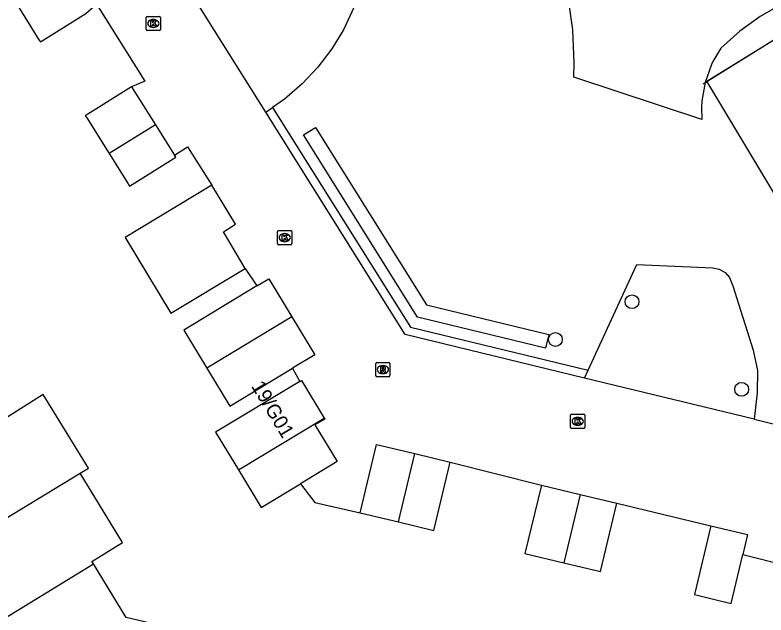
# Model space of a CAD drawing. Extents: x 157767 to 159171, y 387842 to 389425.
# Drawn here: x 158641.5 to 158694.5, y 388182 to 388224.4 of the extents above; entities that cross this region are included whole.
import ezdxf

# ---------------------------------------------------------------- set-up
doc = ezdxf.new("R2010")
doc.units = 0
for name, color, linetype in [('IMGEO_Boom', 7, 'Continuous'), ('IMGEO_Groenvoorziening', 7, 'Continuous'), ('IMGEO_Haag', 7, 'Continuous'), ('IMGEO_Hek', 7, 'Continuous'), ('IMGEO_Kolk', 7, 'Continuous'), ('IMGEO_Pand', 7, 'Continuous'), ('IMGEO_Pand_nummerreeks', 7, 'Continuous'), ('IMGEO_Rijbaan_lokaal_open', 7, 'Continuous'), ('IMGEO_Rioolput', 7, 'Continuous'), ('IMGEO_Waterloop', 7, 'Continuous')]:
    doc.layers.add(name, color=color, linetype=linetype)

msp = doc.modelspace()

# ---------------------------------------------------------------- linework, layer by layer
at = {"layer": 'IMGEO_Boom'}
for centre in [(158685.09, 388204.134), (158679.683, 388201.471), (158692.828, 388197.949)]:
    msp.add_circle(centre, 0.489, dxfattribs=at)
at = {"layer": 'IMGEO_Groenvoorziening'}
for points in [[(158703.31, 388227.592), (158696.948, 388225.74), (158695.695, 388225.17), (158694.143, 388224.283), (158692.693, 388223.239), (158691.36, 388222.049), (158690.806, 388221.09), (158690.705, 388220.874), (158690.254, 388219.607), (158690.026, 388218.319), (158689.995, 388217.851), (158690.009, 388217.011), (158680.977, 388219.987), (158681.012, 388220.999), (158680.917, 388223.344), (158680.577, 388225.666), (158681.986, 388226.481), (158687.931, 388229.921), (158693.786, 388233.308), (158694.312, 388234.652), (158698.397, 388235.426)], [(158665.462, 388224.902), (158664.753, 388223.391), (158663.908, 388221.997), (158662.923, 388220.699), (158661.807, 388219.511), (158660.573, 388218.447), (158659.727, 388217.86)], [(158698.722, 388224.866), (158711.348, 388203.782), (158703.022, 388198.592), (158690.381, 388219.701), (158698.722, 388224.866)], [(158681.993, 388199.298), (158685.427, 388206.763), (158690.786, 388206.53), (158691.252, 388206.429), (158691.664, 388206.189), (158691.981, 388205.834), (158692.204, 388205.255), (158693.636, 388200.716), (158693.942, 388199.289), (158693.93, 388197.705), (158693.717, 388195.835)]]:
    msp.add_lwpolyline(points, dxfattribs=at)
at = {"layer": 'IMGEO_Haag'}
for points in [[(158659.234, 388217.517), (158659.727, 388217.86)], [(158659.727, 388217.86), (158669.449, 388202.342), (158681.993, 388199.298)], [(158681.737, 388198.743), (158681.993, 388199.298)]]:
    msp.add_lwpolyline(points, dxfattribs=at)
at = {"layer": 'IMGEO_Hek'}
for points in [[(158690.254, 388219.607), (158698.719, 388224.898)], [(158690.12, 388219.523), (158690.254, 388219.607)]]:
    msp.add_lwpolyline(points, dxfattribs=at)
at = {"layer": 'IMGEO_Kolk'}
for p, q in [((158650.806, 388223.357), (158650.806, 388224.209)), ((158650.881, 388224.283), (158651.733, 388224.283)), ((158651.807, 388224.209), (158651.807, 388223.357)), ((158651.294, 388224.063), (158651.319, 388224.063)), ((158651.733, 388223.283), (158650.881, 388223.283)), ((158651.317, 388223.503), (158651.292, 388223.503)), ((158660.076, 388208.237), (158660.076, 388209.089)), ((158660.151, 388209.163), (158661.003, 388209.163)), ((158660.564, 388208.943), (158660.589, 388208.943)), ((158661.077, 388209.089), (158661.077, 388208.237)), ((158660.587, 388208.383), (158660.562, 388208.383)), ((158661.003, 388208.163), (158660.151, 388208.163)), ((158680.756, 388195.263), (158680.756, 388196.115)), ((158680.831, 388196.189), (158681.683, 388196.189)), ((158681.757, 388196.115), (158681.757, 388195.263)), ((158681.244, 388195.969), (158681.269, 388195.969)), ((158681.683, 388195.189), (158680.831, 388195.189)), ((158681.267, 388195.409), (158681.242, 388195.409))]:
    msp.add_line(p, q, dxfattribs=at)
for points in [[(158650.806, 388223.357), (158650.806, 388224.209)], [(158650.881, 388224.283), (158651.733, 388224.283)], [(158651.807, 388224.209), (158651.807, 388223.357)], [(158651.127, 388223.983), (158651.25, 388223.983), (158651.25, 388223.832), (158651.38, 388223.983), (158651.544, 388223.983), (158651.398, 388223.832), (158651.551, 388223.583), (158651.399, 388223.583), (158651.314, 388223.747), (158651.25, 388223.68), (158651.25, 388223.583), (158651.127, 388223.583), (158651.127, 388223.983)], [(158651.733, 388223.283), (158650.881, 388223.283)], [(158660.076, 388208.237), (158660.076, 388209.089)], [(158660.151, 388209.163), (158661.003, 388209.163)], [(158660.397, 388208.863), (158660.52, 388208.863), (158660.52, 388208.712), (158660.65, 388208.863), (158660.814, 388208.863), (158660.668, 388208.712), (158660.821, 388208.463), (158660.669, 388208.463), (158660.584, 388208.627), (158660.52, 388208.56), (158660.52, 388208.463), (158660.397, 388208.463), (158660.397, 388208.863)], [(158661.077, 388209.089), (158661.077, 388208.237)], [(158661.003, 388208.163), (158660.151, 388208.163)], [(158680.756, 388195.263), (158680.756, 388196.115)], [(158680.831, 388196.189), (158681.683, 388196.189)], [(158681.757, 388196.115), (158681.757, 388195.263)], [(158681.077, 388195.889), (158681.2, 388195.889), (158681.2, 388195.738), (158681.33, 388195.889), (158681.494, 388195.889), (158681.348, 388195.738), (158681.501, 388195.489), (158681.349, 388195.489), (158681.264, 388195.653), (158681.2, 388195.586), (158681.2, 388195.489), (158681.077, 388195.489), (158681.077, 388195.889)], [(158681.683, 388195.189), (158680.831, 388195.189)]]:
    msp.add_lwpolyline(points, dxfattribs=at)
for centre, start, end in [((158650.883, 388224.207), 91.552, 178.448), ((158650.883, 388224.207), 91.552, 178.448), ((158651.731, 388224.207), 1.552, 88.448), ((158651.731, 388224.207), 1.552, 88.448), ((158650.883, 388223.359), 181.552, 268.448), ((158650.883, 388223.359), 181.552, 268.448), ((158651.731, 388223.359), 271.552, 358.448), ((158651.731, 388223.359), 271.552, 358.448), ((158660.153, 388209.087), 91.552, 178.448), ((158660.153, 388209.087), 91.552, 178.448), ((158661.001, 388209.087), 1.552, 88.448), ((158661.001, 388209.087), 1.552, 88.448), ((158660.153, 388208.239), 181.552, 268.448), ((158660.153, 388208.239), 181.552, 268.448), ((158661.001, 388208.239), 271.552, 358.448), ((158661.001, 388208.239), 271.552, 358.448), ((158680.833, 388196.113), 91.552, 178.448), ((158680.833, 388196.113), 91.552, 178.448), ((158681.681, 388196.113), 1.552, 88.448), ((158681.681, 388196.113), 1.552, 88.448), ((158680.833, 388195.265), 181.552, 268.448), ((158680.833, 388195.265), 181.552, 268.448), ((158681.681, 388195.265), 271.552, 358.448), ((158681.681, 388195.265), 271.552, 358.448)]:
    msp.add_arc(centre, 0.0765, start, end, dxfattribs=at)
for centre, major_axis, ratio, start_param, end_param in [((158651.293, 388223.783), (-0.387, 0.002), 0.722429, 4.712389, 7.853982), ((158651.318, 388223.783), (-0.39, 0.002), 0.717154, 1.570796, 4.712389), ((158660.563, 388208.663), (-0.387, 0.002), 0.722429, 4.712389, 7.853982), ((158660.588, 388208.663), (-0.39, 0.002), 0.717154, 1.570796, 4.712389), ((158681.243, 388195.689), (-0.387, 0.002), 0.722429, 4.712389, 7.853982), ((158681.268, 388195.689), (-0.39, 0.002), 0.717154, 1.570796, 4.712389)]:
    msp.add_ellipse(centre, major_axis=major_axis, ratio=ratio, start_param=start_param, end_param=end_param, dxfattribs=at)
at = {"layer": 'IMGEO_Pand'}
for points in [[(158644.957, 388227.031), (158641.738, 388225.016), (158643.229, 388222.635), (158643.33, 388222.474), (158646.549, 388224.489)], [(158649.77, 388219.314), (158646.505, 388217.271), (158646.606, 388217.11), (158648.18, 388214.597)], [(158649.77, 388219.314), (158651.453, 388216.626)], [(158651.453, 388216.626), (158648.18, 388214.597)], [(158651.453, 388216.626), (158652.792, 388214.487)], [(158648.18, 388214.597), (158649.525, 388212.448), (158649.626, 388212.287), (158652.89, 388214.33), (158652.792, 388214.487)], [(158655.428, 388212.374), (158649.311, 388208.676), (158652.545, 388203.326), (158657.781, 388206.492)], [(158657.781, 388206.492), (158656.265, 388209.076), (158657.093, 388209.62), (158655.428, 388212.374)], [(158658.613, 388205.245), (158659.466, 388205.761), (158661.088, 388203.078)], [(158658.613, 388205.245), (158653.462, 388202.131), (158655.086, 388199.445)], [(158661.088, 388203.078), (158655.086, 388199.445)], [(158661.088, 388203.078), (158662.713, 388200.391), (158661.137, 388199.438)], [(158655.086, 388199.445), (158656.709, 388196.76), (158661.137, 388199.438)], [(158661.635, 388198.506), (158655.699, 388194.916), (158657.307, 388192.257)], [(158661.635, 388198.506), (158661.755, 388198.578), (158663.363, 388195.919)], [(158646.133, 388192.02), (158646.723, 388192.383), (158643.53, 388197.582), (158640.967, 388195.967)], [(158657.307, 388192.257), (158663.363, 388195.919)], [(158663.363, 388195.919), (158663.405, 388195.85), (158662.714, 388195.432), (158664.28, 388192.843), (158661.688, 388191.275)], [(158665.894, 388189.234), (158667.049, 388194.058), (158669.758, 388193.41)], [(158668.604, 388188.585), (158669.758, 388193.41)], [(158669.758, 388193.41), (158672.254, 388192.813)], [(158668.604, 388188.585), (158671.099, 388187.988), (158672.254, 388192.813)], [(158637.166, 388186.586), (158646.133, 388192.02)], [(158647.073, 388185.635), (158646.972, 388185.8), (158649.136, 388187.129), (158646.133, 388192.02)], [(158657.307, 388192.257), (158658.915, 388189.598), (158661.688, 388191.275)], [(158678.692, 388191.188), (158677.535, 388186.353), (158680.282, 388185.696)], [(158678.692, 388191.188), (158681.44, 388190.531)], [(158681.44, 388190.531), (158680.282, 388185.696)], [(158681.44, 388190.531), (158684.016, 388189.914)], [(158680.282, 388185.696), (158682.859, 388185.079), (158684.016, 388189.914)], [(158665.894, 388189.234), (158668.604, 388188.585)], [(158690.66, 388188.311), (158689.497, 388183.45), (158692.079, 388182.832), (158692.907, 388186.292)], [(158690.66, 388188.311), (158693.242, 388187.693), (158692.907, 388186.292)], [(158639.217, 388180.813), (158647.073, 388185.635)], [(158654.026, 388179.853), (158653.869, 388179.891), (158654.069, 388180.729), (158649.399, 388181.847), (158647.073, 388185.635)]]:
    msp.add_lwpolyline(points, dxfattribs=at)
at = {"layer": 'IMGEO_Rijbaan_lokaal_open'}
for points in [[(158659.234, 388217.517), (158653.03, 388227.42)], [(158646.549, 388224.489), (158647.301, 388225.137), (158650.711, 388219.698), (158649.77, 388219.314)], [(158681.737, 388198.743), (158669.07, 388201.817), (158659.234, 388217.517)], [(158652.792, 388214.487), (158653.725, 388215.068), (158655.428, 388212.374)], [(158657.781, 388206.492), (158658.613, 388205.245)], [(158661.137, 388199.438), (158661.635, 388198.506)], [(158693.717, 388195.835), (158681.737, 388198.743)], [(158693.717, 388195.835), (158703.014, 388193.579)], [(158672.254, 388192.813), (158678.692, 388191.188)], [(158661.688, 388191.275), (158662.699, 388189.96), (158665.894, 388189.234)], [(158684.016, 388189.914), (158690.66, 388188.311)], [(158692.907, 388186.292), (158696, 388185.519)]]:
    msp.add_lwpolyline(points, dxfattribs=at)
at = {"layer": 'IMGEO_Rioolput'}
for p, q in [((158667.004, 388198.916), (158667.004, 388199.768)), ((158667.079, 388199.842), (158667.931, 388199.842)), ((158668.005, 388199.768), (158668.005, 388198.916)), ((158667.492, 388199.622), (158667.517, 388199.622)), ((158667.931, 388198.842), (158667.079, 388198.842)), ((158667.515, 388199.062), (158667.49, 388199.062))]:
    msp.add_line(p, q, dxfattribs=at)
for points in [[(158667.004, 388198.916), (158667.004, 388199.768)], [(158667.079, 388199.842), (158667.931, 388199.842)], [(158668.005, 388199.768), (158668.005, 388198.916)], [(158667.593, 388199.54), (158667.341, 388199.542), (158667.341, 388199.142)], [(158667.341, 388199.142), (158667.465, 388199.142), (158667.465, 388199.304), (158667.476, 388199.304)], [(158667.519, 388199.461), (158667.465, 388199.461), (158667.465, 388199.38)], [(158667.465, 388199.38), (158667.517, 388199.38)], [(158667.523, 388199.275), (158667.594, 388199.142), (158667.734, 388199.142), (158667.669, 388199.268)], [(158667.931, 388198.842), (158667.079, 388198.842)]]:
    msp.add_lwpolyline(points, dxfattribs=at)
for centre, radius, start, end in [((158667.081, 388199.766), 0.0765, 91.552, 178.448), ((158667.081, 388199.766), 0.0765, 91.552, 178.448), ((158667.929, 388199.766), 0.0765, 1.552, 88.448), ((158667.929, 388199.766), 0.0765, 1.552, 88.448), ((158667.475, 388199.251), 0.0533, 26.0293, 88.6989), ((158667.501, 388199.569), 0.19, 274.7715, 282.9687), ((158667.525, 388199.365), 0.0964, 77.0061, 93.1865), ((158667.539, 388199.422), 0.0378, 276.6634, 79.6772), ((158667.592, 388199.43), 0.109, 350.3612, 89.416), ((158667.59, 388199.43), 0.112, 277.5842, 350.9817), ((158667.574, 388199.215), 0.108, 29.5134, 73.7905), ((158667.081, 388198.918), 0.0765, 181.552, 268.448), ((158667.081, 388198.918), 0.0765, 181.552, 268.448), ((158667.929, 388198.918), 0.0765, 271.552, 358.448), ((158667.929, 388198.918), 0.0765, 271.552, 358.448)]:
    msp.add_arc(centre, radius, start, end, dxfattribs=at)
for centre, major_axis, ratio, start_param, end_param in [((158667.491, 388199.342), (-0.387, 0.002), 0.722429, 4.712389, 7.853982), ((158667.516, 388199.342), (-0.39, 0.002), 0.717154, 1.570796, 4.712389)]:
    msp.add_ellipse(centre, major_axis=major_axis, ratio=ratio, start_param=start_param, end_param=end_param, dxfattribs=at)
at = {"layer": 'IMGEO_Waterloop'}
msp.add_lwpolyline([(158679.21, 388201.827), (158678.974, 388200.855), (158669.955, 388203.044), (158661.896, 388215.909), (158662.743, 388216.44), (158670.586, 388203.92), (158679.21, 388201.827)], dxfattribs=at)

# ---------------------------------------------------------------- texts
at = {"layer": 'IMGEO_Pand_nummerreeks'}
msp.add_text('19/G01', height=1, rotation=300.9638, dxfattribs=at).set_placement((158658.184, 388198.178))

doc.saveas('drawing.dxf')
